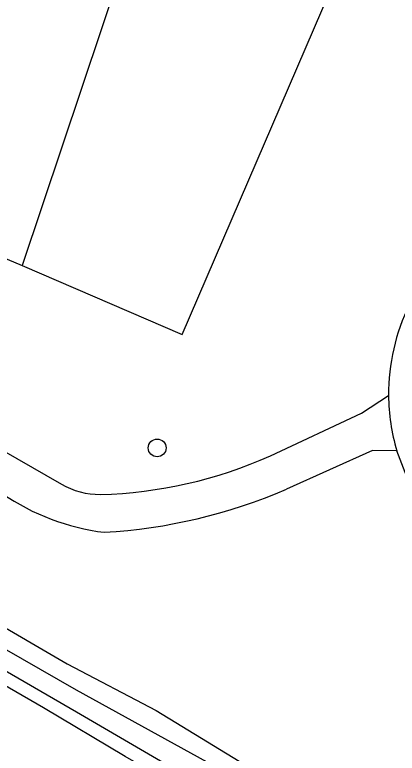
# Model space of a CAD drawing. Extents: x 160457 to 162082, y 388340 to 389736.
# Drawn here: x 160597.37 to 160618.42, y 388931.33 to 388972.01 of the extents above; entities that cross this region are included whole.
import ezdxf

# ---------------------------------------------------------------- set-up
doc = ezdxf.new("R2010")
doc.units = 0
for name, color, linetype in [('IMGEO_Boom', 7, 'Continuous'), ('IMGEO_Fietspad_gesloten', 7, 'Continuous'), ('IMGEO_Groenvoorziening', 7, 'Continuous'), ('IMGEO_Loofbos', 7, 'Continuous'), ('IMGEO_Rijbaan_lokaal_open', 7, 'Continuous'), ('IMGEO_Waterloop', 7, 'Continuous')]:
    doc.layers.add(name, color=color, linetype=linetype)

msp = doc.modelspace()

# ---------------------------------------------------------------- linework, layer by layer
at = {"layer": 'IMGEO_Boom'}
msp.add_circle((160605.205, 388948.147), 0.489, dxfattribs=at)
at = {"layer": 'IMGEO_Fietspad_gesloten'}
for points in [[(160554.107, 388972.281), (160571.918, 388962.248), (160599.934, 388946.158)], [(160611.435, 388947.713), (160616.446, 388950.062), (160617.943, 388951.042)], [(160618.392, 388947.991), (160617.059, 388948.01), (160612.318, 388945.878)]]:
    msp.add_lwpolyline(points, dxfattribs=at)
for centre, radius, start, end in [((160601.468, 388969.911), 24.333, 271.4448, 294.1791), ((160602.04, 388949.748), 4.163, 239.6026, 270.5744), ((160600.586, 388973.018), 29.568, 273.3105, 293.3782), ((160603.843, 388956.022), 12.618, 235.5044, 262.9443)]:
    msp.add_arc(centre, radius, start, end, dxfattribs=at)
at = {"layer": 'IMGEO_Groenvoorziening'}
for points in [[(160597.772, 388958.192), (160606.586, 388954.397), (160624.706, 388996.485), (160636.655, 389019.233), (160664.334, 389031.485), (160670.922, 389033.741)], [(160553.111, 388969.456), (160554.407, 388968.843), (160552.779, 388963.97), (160600.244, 388936.257), (160605.155, 388933.691), (160629.073, 388919.075)], [(160623.933, 388919.407), (160603.448, 388931.153), (160598.945, 388933.833), (160551.449, 388961.312), (160550.583, 388959.089), (160549.201, 388959.67)]]:
    msp.add_lwpolyline(points, dxfattribs=at)
at = {"layer": 'IMGEO_Loofbos'}
for points in [[(160625.73, 389022.115), (160608.723, 388989.405), (160607.616, 388987.025), (160606.54, 388984.392), (160597.772, 388958.192)], [(160556.964, 388975.437), (160597.772, 388958.192)]]:
    msp.add_lwpolyline(points, dxfattribs=at)
at = {"layer": 'IMGEO_Rijbaan_lokaal_open'}
msp.add_lwpolyline([(160619.643, 388945.116), (160619.032, 388946.319), (160618.392, 388947.991)], dxfattribs=at)
for centre, radius, start, end in [((160629.059, 388951.125), 11.116, 153.8328, 180.4265), ((160629.042, 388951.117), 11.1, 180.3867, 196.357)]:
    msp.add_arc(centre, radius, start, end, dxfattribs=at)
at = {"layer": 'IMGEO_Waterloop'}
for points in [[(160624.21, 388920.548), (160622.323, 388921.862), (160618.678, 388924.219), (160610.662, 388929.359), (160600.766, 388934.809), (160588.119, 388942.059), (160578.462, 388947.589), (160564.254, 388956.002), (160552.136, 388963.12), (160551.633, 388963.437), (160551.473, 388963.948), (160553.178, 388967.997)], [(160550.483, 388960.707), (160550.986, 388962.109), (160570.288, 388951.267), (160600.76, 388933.608), (160623.922, 388920.096)]]:
    msp.add_lwpolyline(points, dxfattribs=at)

doc.saveas('drawing.dxf')
